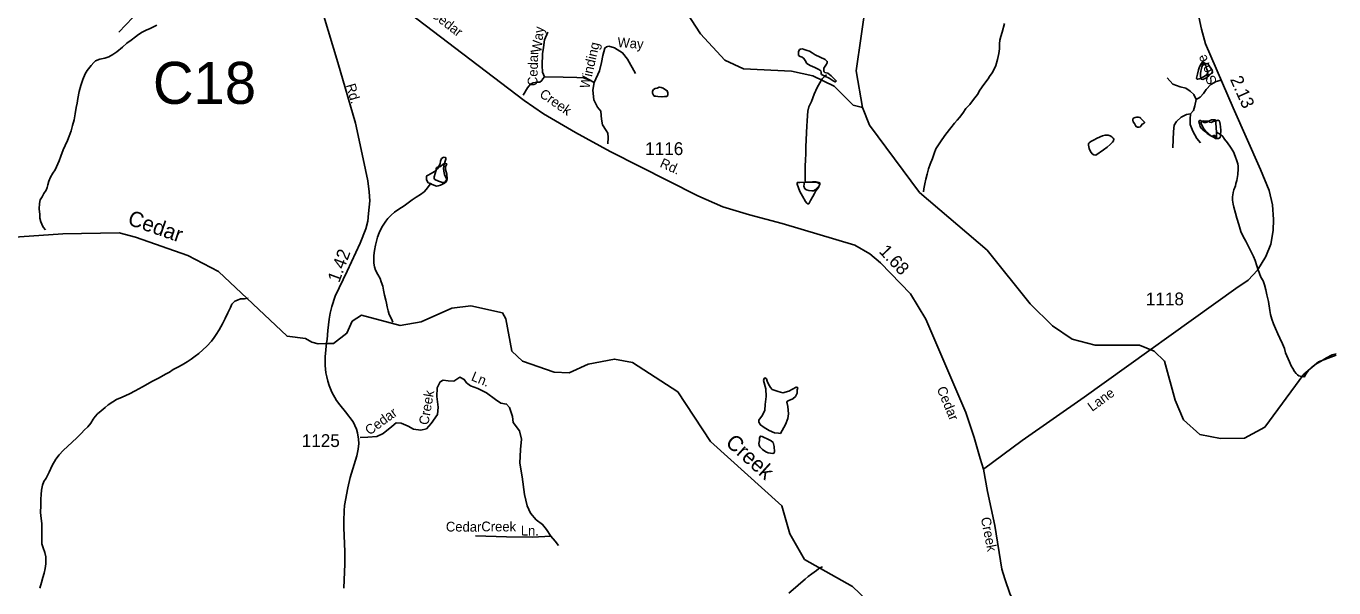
# Model space of a CAD drawing. Extents: x 2126262 to 2293712, y 749403 to 919119.
# Drawn here: x 2157753 to 2170507, y 844700 to 850179 of the extents above; entities that cross this region are included whole.
import ezdxf

# ---------------------------------------------------------------- set-up
doc = ezdxf.new("R2010")
doc.units = 0
for name, color, linetype in [('Exist Hydrographic Creek Single Shore', 7, 'Continuous'), ('Exist Hydrographic Creek Single Shore Label', 7, 'Continuous'), ('Exist Hydrographic Misc Water Feature', 7, 'Continuous'), ('Exist Hydrographic Pond Under 1500 Sq Ft', 7, 'Continuous'), ('Exist Road Non-System Type 51', 7, 'Continuous'), ('Exist Road Non-System Type 51 Label', 7, 'Continuous'), ('Exist Road Secondary Mileage Hundredths English Label', 7, 'Continuous'), ('Exist Road Secondary Structure Culvert Number Label', 7, 'Continuous'), ('Exist Road Secondary Type 51 Attributed', 7, 'Continuous'), ('Exist Road Secondary Type 51 Label', 7, 'Continuous'), ('Exist Road Secondary Type 51 Number Label', 7, 'Continuous')]:
    doc.layers.add(name, color=color, linetype=linetype)

msp = doc.modelspace()

# ---------------------------------------------------------------- linework, layer by layer
at = {"layer": 'Exist Hydrographic Creek Single Shore'}
for points in [[(2165909, 849385), (2165818, 849410), (2165633, 849594), (2165426, 849694), (2165216, 849741), (2164749, 849763), (2164566, 849846), (2164331, 850103), (2164070, 850509), (2163886, 850667), (2163326, 850997), (2162850, 851167), (2162633, 851342), (2162498, 851585), (2162472, 851726), (2162438, 851756)], [(2165909, 849385), (2165849, 849744), (2165945, 850421), (2165943, 850893), (2165900, 851068), (2165750, 851327)], [(2170531, 846970), (2170356, 846905), (2170215, 846786), (2169834, 846269), (2169635, 846159), (2169403, 846157), (2169201, 846197), (2169042, 846338), (2168958, 846530), (2168856, 846913), (2168755, 847010), (2168613, 847069), (2168180, 847068), (2167955, 847125), (2167764, 847257), (2167545, 847471), (2167125, 847995), (2166465, 848557), (2165978, 849213), (2165909, 849385)], [(2165953, 844581), (2165811, 844712), (2165344, 844978), (2165200, 845227), (2165123, 845501), (2164428, 846128), (2164110, 846611), (2163666, 846899), (2163491, 846932), (2163234, 846881), (2163050, 846797), (2162901, 846803), (2162592, 846911), (2162490, 847008), (2162430, 847324), (2162398, 847384), (2162089, 847450), (2161905, 847430), (2161606, 847296), (2161399, 847260), (2161022, 847360), (2160931, 847300), (2160881, 847183), (2160750, 847084), (2160688, 847085), (2160602, 847081), (2160539, 847097), (2160478, 847134), (2160298, 847155), (2159629, 847786), (2159329, 847943), (2158818, 848121), (2158660, 848164), (2158111, 848152), (2157402, 848104)]]:
    msp.add_lwpolyline(points, dxfattribs=at)
at = {"layer": 'Exist Hydrographic Misc Water Feature'}
for points in [[(2159026, 850189), (2159001, 850175), (2158961, 850157), (2158924, 850139), (2158883, 850120), (2158849, 850098), (2158819, 850074), (2158777, 850044), (2158736, 850012), (2158692, 849975), (2158638, 849929), (2158598, 849903), (2158558, 849881), (2158520, 849868), (2158470, 849856), (2158428, 849840), (2158411, 849826), (2158385, 849796), (2158349, 849747), (2158327, 849713), (2158306, 849659), (2158286, 849599), (2158270, 849541), (2158257, 849473), (2158249, 849429), (2158239, 849385), (2158229, 849323), (2158220, 849265), (2158206, 849211), (2158190, 849159), (2158171, 849107), (2158155, 849064), (2158133, 849016), (2158115, 848974), (2158092, 848910), (2158076, 848864), (2158050, 848806), (2158035, 848778), (2158013, 848746), (2157991, 848706), (2157975, 848666), (2157965, 848632), (2157957, 848604), (2157948, 848579), (2157926, 848547), (2157908, 848515), (2157890, 848485), (2157882, 848449), (2157881, 848397), (2157885, 848341), (2157887, 848307), (2157895, 848271), (2157904, 848247), (2157920, 848217), (2157940, 848192)], [(2167296, 850204), (2167273, 850122), (2167259, 850077), (2167249, 850043), (2167247, 850007), (2167246, 849957), (2167240, 849913), (2167226, 849855), (2167209, 849797), (2167193, 849759), (2167175, 849725), (2167149, 849687), (2167135, 849667), (2167092, 849609), (2167054, 849554), (2167030, 849514), (2166992, 849464), (2166955, 849416), (2166919, 849376), (2166887, 849330), (2166855, 849287), (2166832, 849261), (2166806, 849233), (2166772, 849189), (2166722, 849127), (2166683, 849071), (2166643, 849012), (2166625, 848982), (2166610, 848938), (2166592, 848888), (2166570, 848832), (2166552, 848788), (2166541, 848736), (2166529, 848686), (2166519, 848640), (2166509, 848592), (2166505, 848562)], [(2169266, 849767), (2169278, 849737), (2169278, 849723), (2169276, 849715), (2169272, 849709), (2169263, 849701), (2169237, 849685), (2169208, 849671), (2169193, 849664), (2169181, 849662), (2169175, 849662), (2169171, 849664), (2169168, 849672), (2169176, 849712), (2169186, 849752), (2169198, 849784), (2169212, 849813), (2169222, 849825), (2169226, 849827), (2169232, 849829), (2169244, 849821), (2169252, 849813), (2169256, 849805), (2169262, 849779), (2169266, 849767)], [(2165355, 848657), (2165351, 848673), (2165351, 848693), (2165349, 848721), (2165349, 848759), (2165349, 848817), (2165354, 848871), (2165356, 848937), (2165357, 849003), (2165359, 849071), (2165363, 849139), (2165366, 849207), (2165370, 849253), (2165372, 849309), (2165376, 849349), (2165387, 849391), (2165411, 849443), (2165439, 849517), (2165468, 849580), (2165494, 849628), (2165515, 849664), (2165539, 849688), (2165557, 849704)], [(2169363, 849146), (2169357, 849232), (2169355, 849257), (2169351, 849265), (2169337, 849267), (2169315, 849265), (2169281, 849249), (2169269, 849243), (2169259, 849239), (2169251, 849239), (2169241, 849241), (2169217, 849253), (2169207, 849259), (2169199, 849259), (2169193, 849255), (2169191, 849249), (2169195, 849227), (2169203, 849201), (2169213, 849185), (2169224, 849173), (2169241, 849159), (2169256, 849147), (2169272, 849133), (2169306, 849109), (2169340, 849093), (2169352, 849091), (2169362, 849092), (2169364, 849100), (2169363, 849138), (2169363, 849146)], [(2169363, 849146), (2169402, 849122), (2169424, 849102), (2169442, 849078), (2169470, 849040), (2169498, 848998), (2169527, 848953), (2169545, 848911), (2169561, 848867), (2169571, 848837), (2169575, 848813), (2169573, 848787), (2169570, 848733), (2169560, 848675), (2169552, 848643), (2169547, 848621), (2169533, 848583), (2169525, 848557), (2169521, 848531), (2169519, 848517), (2169519, 848483), (2169525, 848443), (2169533, 848415), (2169548, 848355), (2169560, 848307), (2169579, 848243), (2169599, 848177), (2169623, 848127), (2169650, 848081), (2169678, 848024), (2169708, 847964), (2169724, 847934), (2169741, 847892), (2169757, 847842), (2169769, 847802), (2169783, 847766), (2169795, 847732), (2169816, 847694), (2169830, 847655), (2169844, 847607), (2169852, 847559), (2169863, 847521), (2169869, 847493), (2169883, 847405), (2169889, 847367), (2169902, 847321), (2169918, 847277), (2169938, 847231), (2169960, 847179), (2169980, 847136), (2170005, 847082), (2170025, 847034), (2170037, 846994), (2170050, 846962), (2170074, 846904), (2170092, 846866), (2170106, 846840), (2170123, 846812), (2170141, 846791), (2170153, 846779), (2170167, 846767), (2170179, 846765), (2170215, 846757), (2170219, 846755)], [(2161696, 848643), (2161712, 848635), (2161755, 848619), (2161772, 848621), (2161793, 848627), (2161834, 848647), (2161850, 848661), (2161854, 848673), (2161852, 848689), (2161844, 848709), (2161834, 848733), (2161826, 848765), (2161824, 848793), (2161831, 848831), (2161839, 848861), (2161845, 848883), (2161845, 848893), (2161843, 848897), (2161839, 848897), (2161831, 848901), (2161819, 848899), (2161805, 848887), (2161795, 848863), (2161789, 848837), (2161785, 848827), (2161773, 848805), (2161764, 848789), (2161734, 848763), (2161704, 848741), (2161668, 848722), (2161660, 848718), (2161658, 848714), (2161656, 848700), (2161656, 848682), (2161666, 848662), (2161674, 848652), (2161696, 848643)], [(2161696, 848643), (2161687, 848629), (2161655, 848586), (2161633, 848562), (2161599, 848536), (2161557, 848512), (2161517, 848486), (2161480, 848457), (2161454, 848437), (2161438, 848427), (2161414, 848411), (2161378, 848389), (2161344, 848365), (2161312, 848334), (2161280, 848302), (2161259, 848278), (2161221, 848218), (2161195, 848164), (2161180, 848120), (2161160, 848044), (2161150, 847992), (2161145, 847942), (2161145, 847868), (2161151, 847830), (2161159, 847798), (2161181, 847758), (2161204, 847718), (2161216, 847686), (2161230, 847642), (2161238, 847604), (2161249, 847556), (2161259, 847508), (2161267, 847476), (2161273, 847442), (2161282, 847401), (2161294, 847365), (2161308, 847337), (2161322, 847307), (2161328, 847293)], [(2165355, 848657), (2165375, 848657), (2165421, 848662), (2165459, 848660), (2165485, 848654), (2165493, 848650), (2165493, 848642), (2165491, 848630), (2165480, 848606), (2165456, 848574), (2165440, 848546), (2165424, 848518), (2165404, 848479), (2165391, 848453), (2165389, 848449), (2165385, 848447), (2165379, 848445), (2165373, 848447), (2165367, 848451), (2165354, 848469), (2165324, 848521), (2165298, 848567), (2165284, 848603), (2165274, 848637), (2165271, 848649), (2165273, 848653), (2165279, 848655), (2165299, 848655), (2165355, 848657)], [(2157885, 844696), (2157903, 844752), (2157915, 844800), (2157927, 844844), (2157937, 844890), (2157944, 844934), (2157944, 844970), (2157944, 845004), (2157936, 845046), (2157917, 845090), (2157907, 845130), (2157907, 845180), (2157905, 845232), (2157904, 845268), (2157904, 845294), (2157904, 845328), (2157898, 845376), (2157893, 845436), (2157895, 845502), (2157897, 845564), (2157898, 845612), (2157902, 845652), (2157912, 845702), (2157926, 845736), (2157948, 845770), (2157977, 845828), (2158007, 845894), (2158042, 845955), (2158076, 845999), (2158112, 846039), (2158158, 846083), (2158198, 846119), (2158249, 846166), (2158291, 846210), (2158319, 846238), (2158353, 846270), (2158382, 846306), (2158406, 846347), (2158424, 846373), (2158450, 846399), (2158484, 846427), (2158522, 846459), (2158553, 846485), (2158599, 846516), (2158635, 846536), (2158689, 846560), (2158759, 846592), (2158815, 846621), (2158888, 846661), (2158984, 846716), (2159050, 846748), (2159110, 846784), (2159149, 846805), (2159187, 846829), (2159231, 846853), (2159275, 846875), (2159323, 846906), (2159361, 846932), (2159402, 846960), (2159438, 846986), (2159476, 847022), (2159516, 847057), (2159560, 847105), (2159587, 847141), (2159607, 847171), (2159635, 847217), (2159669, 847277), (2159694, 847328), (2159720, 847382), (2159746, 847436), (2159759, 847466), (2159771, 847482), (2159787, 847498), (2159813, 847508), (2159843, 847518), (2159881, 847521), (2159917, 847525)], [(2170219, 846755), (2170235, 846783), (2170258, 846817), (2170290, 846851), (2170318, 846872), (2170348, 846892), (2170376, 846908), (2170435, 846944), (2170491, 846973), (2170531, 846983)], [(2165192, 844647), (2165255, 844702), (2165307, 844748), (2165349, 844786), (2165381, 844810), (2165417, 844836), (2165461, 844869), (2165481, 844885), (2165493, 844895), (2165518, 844905)]]:
    msp.add_lwpolyline(points, dxfattribs=at)
at = {"layer": 'Exist Hydrographic Pond Under 1500 Sq Ft'}
for points in [[(2165547, 849790), (2165559, 849809), (2165565, 849823), (2165566, 849835), (2165545, 849853), (2165448, 849901), (2165420, 849920), (2165393, 849934), (2165369, 849943), (2165340, 849952), (2165323, 849958), (2165306, 849956), (2165296, 849951), (2165287, 849930), (2165285, 849908), (2165286, 849894), (2165303, 849882), (2165322, 849876), (2165338, 849864), (2165357, 849833), (2165359, 849825), (2165368, 849814), (2165399, 849797), (2165444, 849776), (2165484, 849756), (2165504, 849742), (2165505, 849732), (2165508, 849717), (2165511, 849708), (2165543, 849692), (2165584, 849673), (2165622, 849647), (2165643, 849637), (2165646, 849637), (2165649, 849640), (2165652, 849642), (2165652, 849645), (2165603, 849695), (2165570, 849721), (2165543, 849727), (2165536, 849733), (2165532, 849740), (2165531, 849750), (2165534, 849768), (2165547, 849790)], [(2169305, 849772), (2169287, 849799), (2169279, 849813), (2169268, 849815), (2169255, 849811), (2169246, 849815), (2169236, 849820), (2169228, 849813), (2169218, 849778), (2169208, 849741), (2169207, 849716), (2169207, 849692), (2169209, 849674), (2169214, 849661), (2169229, 849660), (2169259, 849673), (2169288, 849696), (2169304, 849710), (2169316, 849723), (2169323, 849736), (2169318, 849756), (2169305, 849772)], [(2163907, 849575), (2163887, 849570), (2163871, 849560), (2163862, 849544), (2163862, 849524), (2163871, 849507), (2163878, 849497), (2163892, 849497), (2163915, 849492), (2163954, 849489), (2163979, 849494), (2163999, 849493), (2164011, 849504), (2164012, 849528), (2164004, 849549), (2163987, 849559), (2163967, 849574), (2163947, 849581), (2163928, 849585), (2163907, 849575)], [(2168581, 849292), (2168569, 849289), (2168558, 849285), (2168550, 849279), (2168546, 849273), (2168546, 849263), (2168551, 849247), (2168562, 849229), (2168571, 849211), (2168578, 849200), (2168591, 849194), (2168606, 849193), (2168618, 849197), (2168625, 849204), (2168636, 849222), (2168646, 849226), (2168654, 849233), (2168660, 849235), (2168661, 849237), (2168660, 849242), (2168655, 849250), (2168645, 849259), (2168631, 849271), (2168621, 849281), (2168617, 849288), (2168601, 849292), (2168581, 849292)], [(2169293, 849242), (2169284, 849252), (2169276, 849254), (2169263, 849253), (2169245, 849254), (2169231, 849255), (2169220, 849253), (2169212, 849244), (2169209, 849232), (2169238, 849179), (2169256, 849157), (2169309, 849109), (2169315, 849106), (2169323, 849106), (2169337, 849114), (2169345, 849112), (2169349, 849105), (2169347, 849095), (2169345, 849090), (2169345, 849086), (2169348, 849084), (2169363, 849084), (2169381, 849085), (2169397, 849093), (2169403, 849113), (2169404, 849165), (2169403, 849198), (2169397, 849222), (2169394, 849241), (2169391, 849254), (2169379, 849261), (2169322, 849247), (2169311, 849241), (2169293, 849242)], [(2168198, 849088), (2168164, 849068), (2168137, 849053), (2168121, 849042), (2168114, 849034), (2168114, 849017), (2168121, 848987), (2168134, 848957), (2168150, 848934), (2168167, 848923), (2168187, 848922), (2168261, 848974), (2168295, 849000), (2168324, 849026), (2168349, 849047), (2168359, 849061), (2168360, 849078), (2168353, 849086), (2168342, 849101), (2168324, 849111), (2168305, 849117), (2168276, 849117), (2168249, 849111), (2168198, 849088)], [(2161842, 848781), (2161843, 848809), (2161851, 848825), (2161854, 848831), (2161853, 848836), (2161842, 848840), (2161828, 848840), (2161788, 848807), (2161765, 848804), (2161757, 848799), (2161753, 848792), (2161753, 848773), (2161733, 848708), (2161731, 848694), (2161740, 848683), (2161775, 848667), (2161813, 848654), (2161823, 848654), (2161839, 848659), (2161841, 848666), (2161859, 848688), (2161857, 848734), (2161842, 848781)], [(2165382, 848658), (2165357, 848657), (2165342, 848653), (2165340, 848638), (2165339, 848620), (2165348, 848594), (2165363, 848583), (2165386, 848577), (2165414, 848573), (2165433, 848573), (2165448, 848583), (2165466, 848601), (2165481, 848615), (2165492, 848627), (2165491, 848638), (2165481, 848648), (2165466, 848653), (2165382, 848658)], [(2165086, 846615), (2165048, 846627), (2165030, 846636), (2165011, 846656), (2164993, 846686), (2164979, 846716), (2164973, 846738), (2164962, 846748), (2164952, 846743), (2164945, 846724), (2164966, 846640), (2164971, 846568), (2164959, 846490), (2164957, 846433), (2164934, 846385), (2164900, 846335), (2164897, 846315), (2164914, 846290), (2164950, 846263), (2165000, 846235), (2165052, 846212), (2165089, 846208), (2165109, 846206), (2165160, 846295), (2165182, 846353), (2165189, 846399), (2165180, 846468), (2165173, 846513), (2165178, 846522), (2165192, 846527), (2165230, 846545), (2165257, 846568), (2165274, 846600), (2165273, 846633), (2165278, 846656), (2165264, 846659), (2165192, 846620), (2165134, 846604), (2165086, 846615)], [(2164987, 846151), (2164945, 846170), (2164930, 846177), (2164918, 846180), (2164910, 846178), (2164904, 846161), (2164904, 846137), (2164900, 846108), (2164901, 846091), (2164908, 846077), (2164934, 846050), (2164966, 846026), (2164990, 846018), (2165014, 846013), (2165034, 846010), (2165046, 846015), (2165052, 846028), (2165048, 846078), (2165041, 846105), (2165038, 846118), (2165019, 846134), (2164987, 846151)]]:
    msp.add_lwpolyline(points, dxfattribs=at)
at = {"layer": 'Exist Road Non-System Type 51'}
for points in [[(2158821, 850910), (2158823, 850864), (2158810, 850751), (2158799, 850673), (2158797, 850631), (2158806, 850596), (2158847, 850541), (2158888, 850500), (2158920, 850458), (2158909, 850421), (2158869, 850366), (2158792, 850264), (2158657, 850120)], [(2162807, 849685), (2162790, 849731), (2162787, 849797), (2162790, 849909), (2162798, 849972), (2162809, 850047), (2162842, 850120)], [(2163292, 849630), (2163343, 849742), (2163364, 849825), (2163378, 849893), (2163397, 849966), (2163413, 849979), (2163437, 849983), (2163492, 849968), (2163569, 849920), (2163619, 849856), (2163696, 849718)], [(2162601, 849507), (2162643, 849579), (2162671, 849615), (2162697, 849626), (2162735, 849632), (2162761, 849632), (2162781, 849650), (2162792, 849665), (2162807, 849685)], [(2162807, 849685), (2162991, 849683), (2163123, 849678), (2163187, 849674), (2163250, 849654), (2163292, 849630)], [(2163292, 849630), (2163279, 849555), (2163290, 849461), (2163325, 849388), (2163356, 849349), (2163362, 849309), (2163364, 849272), (2163373, 849217), (2163408, 849162), (2163426, 849134), (2163428, 849092), (2163426, 849033)], [(2169164, 849465), (2169142, 849511), (2169107, 849546), (2169063, 849574), (2169008, 849589), (2168936, 849613), (2168881, 849674)], [(2169407, 849654), (2169359, 849641), (2169306, 849609), (2169261, 849560), (2169234, 849521), (2169203, 849486), (2169164, 849465)], [(2169164, 849465), (2169152, 849401), (2169137, 849358), (2169110, 849324)], [(2169110, 849324), (2169071, 849316), (2169017, 849291), (2168971, 849250), (2168948, 849214), (2168943, 849153), (2168937, 848993)], [(2169110, 849324), (2169106, 849273), (2169107, 849220), (2169131, 849156), (2169170, 849085), (2169205, 849041)], [(2161009, 846168), (2161084, 846169), (2161173, 846178), (2161235, 846205), (2161318, 846275), (2161360, 846309), (2161411, 846306), (2161480, 846278), (2161530, 846247), (2161603, 846239), (2161656, 846250), (2161703, 846303), (2161765, 846392), (2161770, 846462), (2161758, 846567), (2161761, 846651), (2161792, 846709), (2161820, 846726), (2161870, 846721), (2161923, 846715), (2161954, 846735), (2161982, 846754), (2162026, 846732), (2162046, 846701), (2162085, 846670), (2162157, 846645), (2162241, 846603), (2162330, 846536), (2162383, 846503), (2162439, 846492), (2162467, 846458), (2162495, 846372), (2162503, 846313), (2162564, 846233), (2162584, 846152), (2162575, 846049), (2162567, 845915), (2162589, 845784), (2162614, 845611), (2162639, 845500), (2162670, 845428), (2162728, 845364), (2162790, 845319), (2162829, 845271), (2162870, 845204)], [(2162870, 845204), (2162690, 845194), (2162439, 845198), (2162135, 845206)], [(2162870, 845204), (2162913, 845155), (2162944, 845113)]]:
    msp.add_lwpolyline(points, dxfattribs=at)
at = {"layer": 'Exist Road Secondary Type 51 Attributed'}
for points in [[(2160556, 851231), (2160658, 851104), (2160909, 850834), (2161196, 850532), (2162611, 849454), (2162800, 849323), (2163110, 849142), (2163450, 848957), (2164305, 848523), (2164548, 848417), (2164807, 848339), (2165125, 848255), (2165835, 848044), (2165981, 847958), (2166084, 847871), (2166379, 847567), (2166526, 847320), (2166919, 846412), (2166999, 846168), (2167057, 845961), (2167091, 845858)], [(2160604, 850453), (2160793, 849824), (2160965, 849232), (2161039, 848884), (2161084, 848671), (2161098, 848564), (2161103, 848477), (2161092, 848351), (2161084, 848276), (2161065, 848203), (2161010, 848062), (2160885, 847788), (2160767, 847546), (2160735, 847445), (2160718, 847380), (2160707, 847321), (2160695, 847211), (2160687, 847123), (2160683, 847091)], [(2169189, 850271), (2169215, 850149), (2169255, 850008), (2169526, 849381), (2169792, 848782), (2169875, 848577), (2169908, 848437), (2169919, 848292), (2169916, 848186), (2169891, 848054), (2169842, 847932), (2169763, 847799), (2169670, 847701), (2169550, 847620), (2168071, 846561), (2167468, 846139), (2167091, 845858)], [(2160683, 847091), (2160670, 846955), (2160668, 846869), (2160676, 846798), (2160685, 846757), (2160694, 846715), (2160709, 846674), (2160733, 846609), (2160781, 846528), (2160813, 846484), (2160868, 846418), (2160942, 846321), (2160976, 846247), (2160984, 846212), (2160995, 846149), (2160996, 846109), (2160990, 846053), (2160977, 845988), (2160913, 845777), (2160889, 845675), (2160858, 845505), (2160853, 845453), (2160852, 845354), (2160852, 845286), (2160860, 845055), (2160861, 844933), (2160850, 844696)], [(2167091, 845858), (2167130, 845641), (2167200, 845307), (2167268, 844882), (2167299, 844789), (2167349, 844636), (2167427, 844494), (2167496, 844393), (2167602, 844280), (2167720, 844163), (2167970, 843931), (2168044, 843831), (2168080, 843757), (2168094, 843685), (2168094, 843503), (2168086, 843315)]]:
    msp.add_lwpolyline(points, dxfattribs=at)

# ---------------------------------------------------------------- texts
at = {"layer": 'Exist Hydrographic Creek Single Shore Label'}
for s, rotation, p in [('Cedar', 340.7832, (2158733, 848247)), ('Creek', 317.9104, (2164564, 846103))]:
    msp.add_text(s, height=150, rotation=rotation, dxfattribs=at).set_placement(p)
at = {"layer": 'Exist Road Non-System Type 51 Label'}
for s, rotation, p in [('Way', 83.7361, (2162776, 849918)), ('Winding', 77.1751, (2163244, 849564)), ('Way', 355.5979, (2163517, 849976)), ('Cedar', 88.4573, (2162738, 849594)), ('Ln.', 337.3648, (2162086, 846727)), ('Creek', 80.118, (2161675, 846284)), ('Cedar', 36.0803, (2161101, 846185)), ('Cedar', 359.6685, (2161846, 845250)), ('Creek', 359.6685, (2162192, 845252)), ('Ln.', 359.6685, (2162577, 845211))]:
    msp.add_text(s, height=95, rotation=rotation, dxfattribs=at).set_placement(p)
at = {"layer": 'Exist Road Secondary Mileage Hundredths English Label'}
for s, rotation, p in [('2.13', 293.9814, (2169492, 849662)), ('1.42', 69.5959, (2160805, 847670)), ('1.68', 313.3083, (2166063, 847977))]:
    msp.add_text(s, height=125, rotation=rotation, dxfattribs=at).set_placement(p)
at = {"layer": 'Exist Road Secondary Structure Culvert Number Label'}
msp.add_text('C18', height=410.1, dxfattribs=at).set_placement((2158989, 849421))
at = {"layer": 'Exist Road Secondary Type 51 Label'}
for s, rotation, p in [('Cedar', 322.3906, (2161691, 850281)), ('Store', 112.2644, (2169370, 849632)), ('Rd.', 286.2684, (2160870, 849604)), ('Creek', 325.2184, (2162751, 849497)), ('Rd.', 335.9159, (2163926, 848809)), ('Cedar', 292.7018, (2166632, 846642)), ('Lane', 36.0391, (2168149, 846416)), ('Creek', 281.2358, (2167063, 845381))]:
    msp.add_text(s, height=95, rotation=rotation, dxfattribs=at).set_placement(p)
at = {"layer": 'Exist Road Secondary Type 51 Number Label'}
for s, p in [('1116', (2163790, 848922)), ('1118', (2168673, 847456)), ('1125', (2160440, 846074))]:
    msp.add_text(s, height=125, dxfattribs=at).set_placement(p)

doc.saveas('drawing.dxf')
